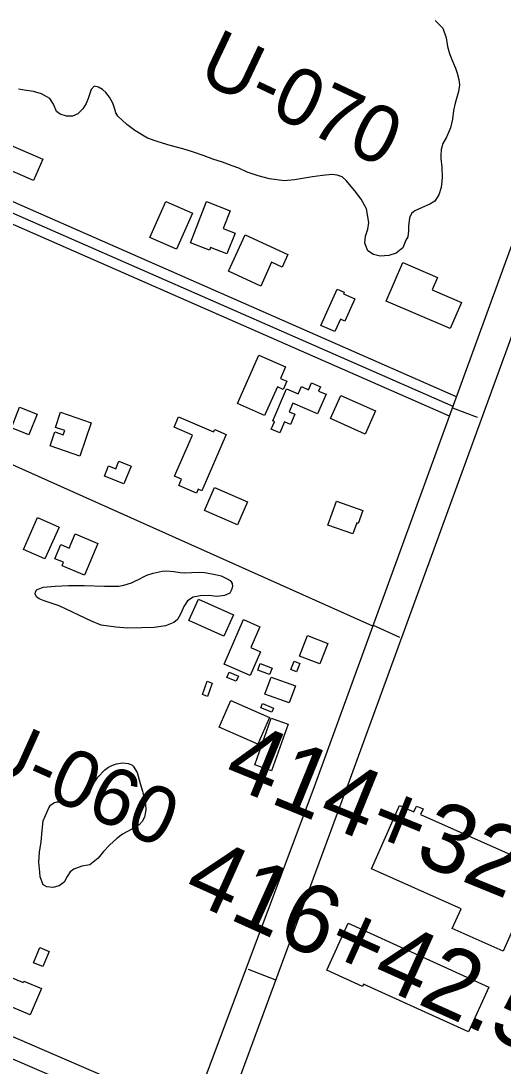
# Model space of a CAD drawing. Extents: x 3683613 to 3738215, y 469626 to 495384.
# Drawn here: x 3701733 to 3702435, y 485307 to 486827 of the extents above; entities that cross this region are included whole.
import ezdxf

# ---------------------------------------------------------------- set-up
doc = ezdxf.new("R2010")
doc.units = 0
for name, color, linetype in [('V-BLDG-OTLN', 7, 'Continuous'), ('V-RIVR-RANG-IDEN', 7, 'Continuous'), ('V-ROAD-CNTR', 7, 'Continuous'), ('V-RRAP-FSHR', 7, 'Continuous'), ('V-SITE-VEGE', 7, 'Continuous'), ('V-SURV-IDEN', 7, 'Continuous')]:
    doc.layers.add(name, color=color, linetype=linetype)

msp = doc.modelspace()

# ---------------------------------------------------------------- linework, layer by layer
at = {"layer": 'V-BLDG-OTLN'}
for points in [[(3701714.5, 486647.7), (3701764.9, 486625.8), (3701751.5, 486594.8), (3701701.1, 486616.7)], [(3701920.9, 486511.9), (3701944.2, 486564.3), (3701982.6, 486547.2), (3701959.3, 486494.8)], [(3701979.9, 486504.4), (3702003.4, 486564.2), (3702037.7, 486550.8), (3702027.6, 486525), (3702044.7, 486518.3), (3702032.9, 486488.3), (3702009.1, 486497.6), (3702007.5, 486493.6)], [(3702035, 486463), (3702059.3, 486515.9), (3702121.6, 486487.3), (3702113.2, 486469), (3702098, 486476), (3702082.1, 486441.3)], [(3702357.9, 486379.4), (3702264.9, 486419.5), (3702289.1, 486475.6), (3702339.5, 486453.9), (3702331.6, 486435.8), (3702374.3, 486417.4)], [(3702169.8, 486384.1), (3702193.6, 486437), (3702203.6, 486432.5), (3702202.5, 486430.1), (3702218.9, 486422.7), (3702204.3, 486390.2), (3702198, 486393), (3702189.9, 486375)], [(3702087.8, 486253.1), (3702048.5, 486270.5), (3702079.6, 486340.9), (3702118.4, 486323.7), (3702111, 486307), (3702120.1, 486303), (3702114.9, 486291.1), (3702106.3, 486294.9)], [(3702177.2, 486284), (3702164.9, 486255.5), (3702128.9, 486271), (3702123.5, 486258.6), (3702132, 486255), (3702125.5, 486240.1), (3702116.9, 486243.8), (3702110, 486227.7), (3702097.4, 486233.1), (3702102.1, 486244), (3702099.7, 486245.1), (3702119.8, 486291.7), (3702136.8, 486284.4), (3702141.4, 486295), (3702151.6, 486290.6), (3702155.9, 486300.6), (3702169.1, 486294.9), (3702166.4, 486288.6)], [(3702198.7, 486282.3), (3702249.1, 486259.9), (3702234, 486226.1), (3702183.6, 486248.6)], [(3701719.4, 486235.1), (3701731.1, 486265), (3701756.5, 486255), (3701744.8, 486225.1)], [(3701835.5, 486242.4), (3701818.8, 486194), (3701775.6, 486208.9), (3701782.6, 486229.3), (3701794.8, 486225.1), (3701796.9, 486231), (3701783.2, 486235.7), (3701790.9, 486257.8)], [(3702031.7, 486225.4), (3701996.2, 486143.7), (3701991.2, 486145.8), (3701988.7, 486140), (3701963, 486151.2), (3701966.9, 486160.2), (3701956.5, 486164.7), (3701982.6, 486224.6), (3701956.1, 486236.1), (3701962.6, 486251.2), (3702013.5, 486229.1), (3702015.1, 486232.6)], [(3701893.3, 486179.5), (3701882.9, 486153.5), (3701854.5, 486164.8), (3701860.5, 486179.7), (3701871.1, 486175.5), (3701875.5, 486186.6)], [(3702014.8, 486148.3), (3702062.7, 486127.5), (3702048.1, 486093.8), (3702000.2, 486114.7)], [(3702180, 486093.6), (3702192.5, 486128.6), (3702230.7, 486114.9), (3702224, 486096.1), (3702221.9, 486096.8), (3702216.1, 486080.7)], [(3701736.6, 486058.3), (3701757, 486104.5), (3701788.5, 486090.6), (3701768.1, 486044.4)], [(3701811.9, 486080.8), (3701844.9, 486067), (3701825.5, 486021), (3701793.2, 486034.6), (3701795.2, 486039.5), (3701782.6, 486044.8), (3701791.2, 486065.2), (3701803.2, 486060.1)], [(3702028.6, 485931.9), (3701977.6, 485954.8), (3701991.6, 485985.8), (3702042.5, 485962.9)], [(3702028.9, 485891.3), (3702057.1, 485956.1), (3702080.9, 485945.7), (3702067.7, 485915.4), (3702081.9, 485909.2), (3702066.9, 485874.7)], [(3702168, 485891.7), (3702138.7, 485903.1), (3702150.3, 485933), (3702179.6, 485921.6)], [(3702095.1, 485876.2), (3702077.7, 485882.7), (3702081.2, 485892.1), (3702098.6, 485885.6)], [(3702126.1, 485883.4), (3702131, 485895.5), (3702139, 485892.2), (3702134.1, 485880.1)], [(3702046.3, 485866.4), (3702033, 485872.1), (3702036.3, 485879.7), (3702049.6, 485874)], [(3702097.1, 485872.6), (3702132.6, 485859.9), (3702123.6, 485835), (3702088.2, 485847.7)], [(3701997.2, 485847), (3702004, 485866.4), (3702011.6, 485863.7), (3702004.8, 485844.3)], [(3702038.5, 485838.3), (3702094.8, 485813.8), (3702078, 485775.1), (3702021.7, 485799.5)], [(3702098.1, 485821.4), (3702082.3, 485827.9), (3702084.9, 485834.1), (3702100.6, 485827.5)], [(3702073.3, 485744.9), (3702097.4, 485813), (3702122, 485804.3), (3702098, 485736.2)], [(3702561.1, 485562.9), (3702520.8, 485472.3), (3702448.7, 485504.4), (3702435, 485473.7), (3702360.8, 485506.7), (3702373.8, 485535.7), (3702243.2, 485593.9), (3702284.1, 485685.9), (3702305.2, 485676.5), (3702309, 485685), (3702318.6, 485680.8), (3702314.9, 485672.6)], [(3702209.5, 485514.5), (3702413.9, 485421.5), (3702384.3, 485356.4), (3702231.8, 485425.8), (3702230.4, 485422.5), (3702178.4, 485446.2)], [(3701751.5, 485457.1), (3701760.4, 485479.1), (3701774, 485473.5), (3701765.1, 485451.6)], [(3701746.6, 485381.2), (3701686.3, 485406.7), (3701701.6, 485442.8), (3701736.2, 485428.1), (3701737.2, 485430.5), (3701762.9, 485419.6)]]:
    msp.add_lwpolyline(points, close=True, dxfattribs=at)
at = {"layer": 'V-ROAD-CNTR'}
for points in [[(3702160.3, 485713.6), (3702593.4, 486900.1), (3702746.6, 487325.5), (3702789.8, 487439.6)], [(3702207.6, 485711.2), (3702640.7, 486897.7), (3702793.8, 487323.2), (3702837.1, 487437.3)], [(3702362, 486266.1), (3701671.8, 486568.9)], [(3702367.1, 486280.2), (3701677.9, 486582.6)], [(3702356.8, 486251.9), (3701665.8, 486555.1)], [(3702245.4, 485946.5), (3701521.9, 486270)], [(3702361.4, 486264.4), (3702397.1, 486250.5)], [(3702245.9, 485947.9), (3702284.3, 485930.7)], [(3701909.4, 485026.2), (3701974.9, 485219.2), (3702160.3, 485713.6)], [(3701960.2, 485036.3), (3701967.5, 485061.1), (3702208.9, 485715.3)], [(3701986.3, 485234.9), (3701340.6, 485513.7)], [(3701976, 485206.6), (3701328.1, 485486.5), (3701184.5, 485179.6), (3701861.6, 484887.2)], [(3702063.6, 485447.5), (3702102.7, 485432.6)]]:
    msp.add_lwpolyline(points, dxfattribs=at)
at = {"layer": 'V-RRAP-FSHR'}
msp.add_spline([(3702725.1, 485500.8), (3702409.6, 484739.4), (3702324.5, 484538.5), (3702245.3, 484365.5), (3702154.1, 484208.2), (3701992.3, 483953.1), (3701900.7, 483745.9), (3701852.7, 483518.3), (3701847.6, 483447.5), (3701827.1, 483370.1), (3701808.2, 483296.1)], degree=3, dxfattribs=at)
at = {"layer": 'V-SITE-VEGE'}
for points in [[(3702336.1, 486827.6), (3702347, 486816.2), (3702351.9, 486802.5)], [(3702351.9, 486802.5), (3702354.2, 486789.9), (3702356.3, 486780.8), (3702359.7, 486771.8), (3702365.6, 486758.1), (3702368.2, 486751.2), (3702370.5, 486741.6), (3702371.2, 486733.4), (3702369.9, 486724.3), (3702365.2, 486707.4), (3702362.6, 486696.9), (3702361.1, 486684), (3702358.2, 486671.5), (3702352.4, 486657.7), (3702347.2, 486648.8), (3702344.9, 486639.7), (3702344.4, 486631.4), (3702344.5, 486626.8), (3702345.5, 486614.4), (3702346.3, 486598.7), (3702344.8, 486584.9), (3702341.6, 486574.1), (3702335.4, 486565), (3702328.3, 486560.2), (3702317.1, 486555.4), (3702306.4, 486550.5), (3702301.8, 486546.9), (3702298.6, 486540.5), (3702297.3, 486528.4), (3702297.4, 486521.8), (3702296.4, 486512.7), (3702293.2, 486508.2), (3702289.2, 486496.9), (3702279.4, 486489.1), (3702268.4, 486485.6), (3702256, 486484.9), (3702246.1, 486487.3), (3702238.1, 486492.7), (3702233.8, 486503.9), (3702234.5, 486513.8), (3702237.9, 486524), (3702239.4, 486533.7), (3702236.2, 486553.8), (3702228.3, 486567.7), (3702219, 486580), (3702206.7, 486595), (3702200.6, 486600.1), (3702193.4, 486602.8), (3702185.7, 486603.8), (3702172.2, 486602.2), (3702157.6, 486600.1)], [(3702157.6, 486600.1), (3702131.5, 486595.6), (3702116.4, 486594.6), (3702094.9, 486597.3), (3702078.6, 486601.5), (3702062.5, 486607.1), (3702050.4, 486612.7), (3702040.4, 486616.2), (3702026.3, 486621.5), (3702012.2, 486626), (3701999.7, 486630.8), (3701982.9, 486636.6), (3701968.8, 486641.1), (3701950.3, 486645.6), (3701932.8, 486650.9), (3701917.4, 486656.2), (3701898.8, 486667.8), (3701887.4, 486676.1), (3701874, 486688.6), (3701871.2, 486693.3), (3701869.7, 486698.5), (3701866.9, 486707.3), (3701861.8, 486716.3), (3701856.5, 486722.8), (3701851.7, 486727.4), (3701846.2, 486730.4), (3701839.8, 486732), (3701835.5, 486727.2), (3701832.8, 486720), (3701831, 486714.2), (3701828, 486707), (3701823.2, 486699), (3701816.1, 486691.7), (3701808.2, 486688.6), (3701799.4, 486688.2), (3701790, 486691.1), (3701784.7, 486695.2), (3701780.7, 486705.9), (3701775.1, 486714.1), (3701763.2, 486720.8), (3701751.3, 486724.5), (3701737.8, 486726.2), (3701729.7, 486727.8)]]:
    msp.add_lwpolyline(points, dxfattribs=at)
for points in [[(3701802.3, 486005.7), (3701825.2, 486006), (3701854.9, 486004.7), (3701866.4, 486004.6), (3701875.4, 486004.9), (3701882.9, 486006.4), (3701893.8, 486009.7), (3701899.1, 486012.3), (3701905.2, 486014.9), (3701910.5, 486017.7), (3701916.3, 486020.6), (3701925.8, 486023.8), (3701938.9, 486026.8), (3701945.3, 486026.9), (3701955.7, 486026.2), (3701964.7, 486024.9), (3701971.7, 486024.4), (3701981.2, 486024.5), (3701992.7, 486025.2), (3702000.8, 486024.8), (3702016, 486021.9), (3702024.4, 486019.8), (3702033.4, 486015.7), (3702037.4, 486013.2), (3702039.1, 486011), (3702040.5, 486008.5), (3702040.8, 486004.3), (3702039.8, 485999.5), (3702037, 485994.7), (3702029.2, 485991.3), (3702018.9, 485990), (3702006, 485991), (3701994, 485990.8), (3701983.9, 485989), (3701975.6, 485983.3), (3701970.4, 485975.4), (3701966, 485965), (3701961.1, 485956.5), (3701955.8, 485952), (3701943.6, 485947.3), (3701926.8, 485944.9), (3701908.4, 485944.1), (3701888.8, 485943.8), (3701871.1, 485945.3), (3701850.1, 485948.1), (3701835.7, 485954), (3701788.7, 485976.1), (3701766.7, 485983.4), (3701759.4, 485986.6), (3701755.7, 485989.4), (3701753.7, 485993.6), (3701754.3, 485996.1), (3701755.9, 485999.5), (3701765.4, 486003.5), (3701783, 486004.6)], [(3701902.4, 485734), (3701906.5, 485717.8), (3701909.8, 485706.7), (3701914.5, 485687.4), (3701914.9, 485679.3), (3701912.8, 485668.9), (3701909.5, 485662.7), (3701905.1, 485657.9), (3701900.6, 485654.8), (3701887, 485647.6), (3701880.9, 485644.1), (3701872.9, 485637.9), (3701862.6, 485628.8), (3701853.2, 485618.9), (3701845.5, 485609.2), (3701833.3, 485599.6), (3701821.9, 485597.5), (3701810.2, 485593.4), (3701804.9, 485589.1), (3701800.5, 485582.6), (3701795.9, 485574.4), (3701788.9, 485568.8), (3701779.7, 485566.4), (3701771, 485567.7), (3701765.4, 485570.4), (3701761.3, 485581.8), (3701760.4, 485588.8), (3701759.1, 485603.4), (3701760.3, 485617.9), (3701762.6, 485633.1), (3701763.8, 485649.6), (3701765.6, 485663.4), (3701772.1, 485679.1), (3701773.5, 485682.2), (3701776.2, 485686.5), (3701780.9, 485689.6), (3701785.9, 485691.1), (3701790.7, 485691.1), (3701805.8, 485690.8), (3701814.2, 485691.4), (3701822.3, 485693.2), (3701828.1, 485696.7), (3701832.8, 485703.2), (3701835, 485709.1), (3701839.1, 485718.1), (3701845.1, 485726.8), (3701855.3, 485737.9), (3701860.6, 485741.3), (3701865.3, 485743.9), (3701872.3, 485746.2), (3701880.7, 485747.7), (3701889.1, 485747), (3701894.4, 485745.1), (3701896.4, 485743.2)]]:
    msp.add_lwpolyline(points, close=True, dxfattribs=at)

# ---------------------------------------------------------------- texts
at = {"layer": 'V-RIVR-RANG-IDEN'}
for s, rotation, p in [('U-070', 334.6913, (3701987.4, 486742)), ('U-060', 335.7733, (3701661.6, 485746.8))]:
    msp.add_text(s, height=83, rotation=rotation, dxfattribs=at).set_placement(p)
at = {"layer": 'V-SURV-IDEN'}
for s, rotation, p in [('414+32.3', 337.8678, (3702024, 485718.7)), ('416+42.5', 335.7753, (3701965.6, 485552.4))]:
    msp.add_text(s, height=100, rotation=rotation, dxfattribs=at).set_placement(p)

doc.saveas('drawing.dxf')
